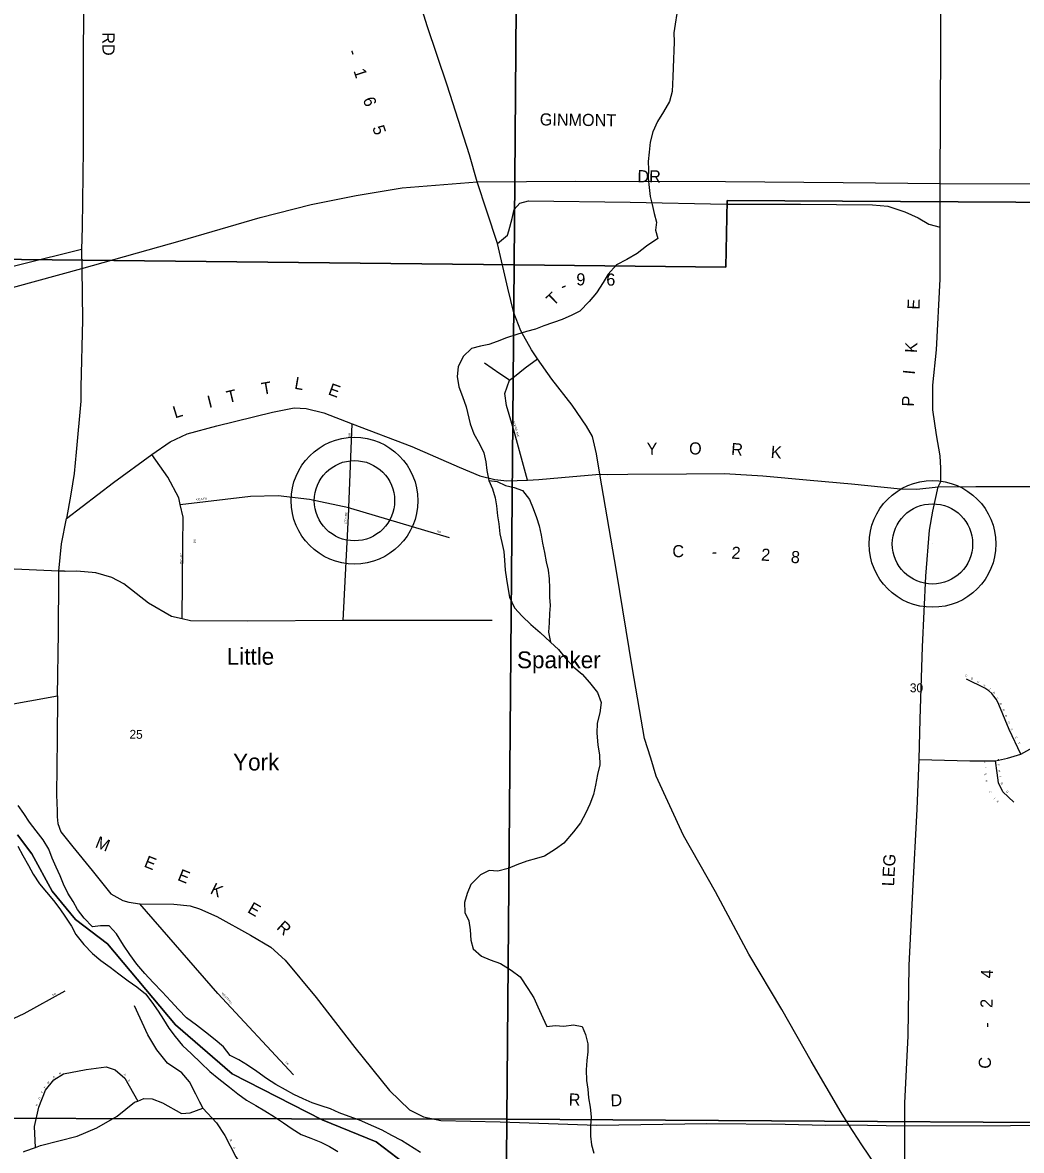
# Model space of a CAD drawing. Extents: x 1312308 to 1684953, y 460642 to 865172.
# Drawn here: x 1472931 to 1479124, y 677722 to 684715 of the extents above; entities that cross this region are included whole.
import ezdxf

# ---------------------------------------------------------------- set-up
doc = ezdxf.new("R2010")
doc.units = 0
for name, color, linetype in [('GM_X_City_Street', 7, 'Continuous'), ('GM_X_City_Street_Text', 7, 'Continuous'), ('GM_X_Corporation', 7, 'Continuous'), ('GM_X_County_Road', 7, 'Continuous'), ('GM_X_County_Road_Text', 7, 'Continuous'), ('GM_X_Interstate_Route', 7, 'Continuous'), ('GM_X_Major_River', 7, 'Continuous'), ('GM_X_Minor_River', 7, 'Continuous'), ('GM_X_Section', 7, 'Continuous'), ('GM_X_Section_Text', 7, 'Continuous'), ('GM_X_Township', 7, 'Continuous'), ('GM_X_Township_Road', 7, 'Continuous'), ('GM_X_Township_Road_Text', 7, 'Continuous'), ('GM_X_Township_Subdivision', 7, 'Continuous'), ('GM_X_Township_Subdivision_Text', 7, 'Continuous'), ('GM_X_Unincorporated', 7, 'Continuous'), ('GM_X_Unincorporated_Location', 7, 'Continuous'), ('GM_X_Unincorporated_Text', 7, 'Continuous')]:
    doc.layers.add(name, color=color, linetype=linetype)

msp = doc.modelspace()

# ---------------------------------------------------------------- linework, layer by layer
at = {"layer": 'GM_X_City_Street'}
for points in [[(1472075.6, 678278.5), (1472225.8, 678375.4), (1472391.3, 678458.8), (1472481.8, 678483.4), (1472581.9, 678483.6), (1472701.8, 678477.6), (1472788.3, 678500.3), (1472941.6, 678571.8), (1473196.1, 678711.8)], [(1474031.1, 678020.8), (1474005.5, 678070.9), (1473966.7, 678147.7), (1473919.7, 678204.6), (1473830.7, 678264.3), (1473764.1, 678345.5), (1473707.6, 678438.7), (1473624.7, 678618.4)], [(1473010.7, 677741), (1473005.5, 677871.3), (1473031.6, 677991.1), (1473073.4, 678096.6), (1473124.5, 678159.9), (1473185.2, 678196.9), (1473325.8, 678224.7), (1473450.1, 678240.6), (1473505.8, 678221.6), (1473564.9, 678170.5), (1473645.1, 678028.9)], [(1472937.1, 677713.2), (1472944.8, 677718), (1473010.7, 677741), (1473043.5, 677752.5), (1473270.6, 677810.8), (1473391.5, 677862.8), (1473518.8, 677934.8), (1473626.4, 678021.2), (1473645.1, 678028.9), (1473682.8, 678044.3), (1473734.8, 678043.4), (1473798.4, 678018.3), (1473917.4, 677952.2), (1473971.4, 677955.3), (1474050, 677984), (1474033.6, 678016), (1474031.1, 678020.8)], [(1474050, 677984), (1474134.5, 677894.4), (1474185.1, 677815.4), (1474252.9, 677682), (1474350.4, 677536), (1474436.4, 677420.4), (1474498.9, 677329.1), (1474556.1, 677280.1)]]:
    msp.add_lwpolyline(points, dxfattribs=at)
at = {"layer": 'GM_X_Corporation'}
msp.add_lwpolyline([(1472900.3, 679679.7), (1472988, 679560.2), (1473115.5, 679329.3), (1473259, 679154.1), (1473458.2, 679002.8), (1473880.5, 678501), (1474231.1, 678198.4), (1474788.9, 677911.7), (1475123.6, 677776.4), (1475426.4, 677545.4)], dxfattribs=at)
at = {"layer": 'GM_X_County_Road'}
for points in [[(1478399.9, 677373.9), (1478400, 677875.8), (1478400, 678016.3), (1478421.9, 678432.9), (1478427.1, 678869.9), (1478449.4, 679330.1), (1478477.8, 679837.9), (1478490.5, 680146.2), (1478496, 680396.4), (1478509.3, 680844.3), (1478531.2, 681282.8), (1478553.2, 681567.8), (1478574.4, 681684.8), (1478607.1, 681835.7), (1478622.8, 681869.9), (1478622.8, 681951.1), (1478618.9, 682028.1), (1478596.9, 682159.6), (1478575, 682313.1), (1478575, 682466.5), (1478596.8, 682685.7), (1478618.8, 683124.1), (1478618.8, 683446.5), (1478618.7, 683716.5), (1478629.8, 685861.9)], [(1478272.8, 677552.9), (1478134.1, 677757.2), (1478052.5, 677880.7), (1478006.5, 677957.9), (1477820.1, 678275.2), (1477637.7, 678596.3), (1477433.3, 678939.1), (1477226.9, 679326), (1477028.6, 679675.4), (1476860, 680043.7), (1476825.6, 680155.2), (1476787, 680276.8), (1476712, 680708.6), (1476612.3, 681313.2), (1476509.8, 681914), (1476489.9, 682041.5), (1476464.2, 682149), (1476427.2, 682211.6), (1476338.9, 682342.6), (1476212.2, 682503.5), (1476124.1, 682630.5), (1476085.6, 682685.2), (1476020.7, 682802.8), (1475976.1, 682915.3), (1475939.6, 683068.4), (1475875.8, 683345.1), (1475809.9, 683545.7), (1475750.5, 683726.7), (1475702.5, 683894.4), (1475562.6, 684326.3), (1475438.9, 684695.2), (1475333.5, 685035.8)], [(1473203.6, 681639.2), (1473203.6, 681639.2), (1473495.5, 681862.8), (1473733.3, 682036.5), (1473845.8, 682114.8), (1473952.6, 682164.6), (1474135, 682215.1), (1474480.8, 682299.9), (1474615.9, 682326.5), (1474688.7, 682321.2), (1474798.8, 682294.1), (1474974.9, 682225.9), (1475343.7, 682086.3), (1475638.4, 681958.2), (1475765.1, 681905.5), (1475859.1, 681882.7), (1475933.1, 681872.8), (1476061.3, 681878.4), (1476132.5, 681881.3), (1476343.2, 681899.8), (1476509.8, 681914), (1476558.2, 681912.6), (1476683.5, 681914), (1477046.6, 681916.9), (1477283, 681919.7), (1477520.8, 681904), (1477814.1, 681878.4), (1478070.4, 681854.2), (1478373.7, 681824.3), (1478474.7, 681822.9), (1478607.1, 681835.7), (1478840.7, 681838.6), (1479485.7, 681838.6)], [(1472631, 680448.7), (1473148.1, 680541.4), (1473155.2, 680933), (1473156.6, 681273.3), (1473156.6, 681313.2), (1473173.7, 681484), (1473203.6, 681639.2)]]:
    msp.add_lwpolyline(points, dxfattribs=at)
at = {"layer": 'GM_X_Interstate_Route'}
msp.add_lwpolyline([(1471884.6, 682800.1), (1472031.1, 682841.8), (1473299, 683189.8), (1473907.8, 683362.1), (1474404.9, 683505.1), (1474720.5, 683586.3), (1474999.1, 683641.5), (1475285.6, 683689.3), (1475750.5, 683726.7), (1476360.7, 683730.4), (1477288.5, 683728.2), (1478017.6, 683723.7), (1478618.7, 683716.5), (1479828.6, 683714.2), (1481156.5, 683706.4), (1481906.2, 683701.5), (1482379.4, 683699.7)], dxfattribs=at)
at = {"layer": 'GM_X_Major_River'}
for points in [[(1475398.6, 677709.6), (1475279.6, 677783.8), (1475220.1, 677814.8), (1475160.5, 677847.9), (1475108.9, 677870.8), (1475019.4, 677910.4), (1474955.7, 677933.5), (1474894, 677956.6), (1474840.3, 677979.6), (1474782.6, 677998.6), (1474726.8, 678017.6), (1474671.1, 678042.6), (1474613.5, 678069.6), (1474561.9, 678098.5), (1474502.4, 678131.6), (1474442.9, 678168.7), (1474383.6, 678211.8), (1474326.1, 678250.9), (1474272.6, 678283.9), (1474219, 678310.8), (1474177.8, 678365.7), (1474124.5, 678408.7), (1474065.2, 678455.8), (1474009.8, 678498.9), (1473948.5, 678544), (1473897.3, 678597), (1473850.1, 678647.9), (1473796.9, 678705), (1473741.8, 678764.1), (1473688.7, 678819.1), (1473639.6, 678878.1), (1473596.5, 678937), (1473557.4, 678995.8), (1473514.5, 679064.8), (1473469.3, 679115.7), (1473415.2, 679114.5), (1473365, 679109.3), (1473313.8, 679162.3), (1473272.7, 679215.2), (1473245.4, 679265.8), (1473212.2, 679316.5), (1473185.1, 679373.1), (1473164, 679425.6), (1473140.8, 679478.2), (1473115.7, 679534.7), (1473094.6, 679589.3), (1473059.5, 679648), (1473016.4, 679702.9), (1472975.2, 679757.7), (1472940, 679810.5), (1472904.8, 679861.2)], [(1472902.7, 679608.5), (1472933.8, 679551.8), (1472968.8, 679489), (1472997.9, 679434.4), (1473037, 679375.6), (1473080.2, 679322.7), (1473123.4, 679271.8), (1473162.6, 679221), (1473197.8, 679168.3), (1473234.9, 679113.5), (1473262.1, 679060.9), (1473311.2, 678999.9), (1473364.3, 678942.8), (1473417.7, 678899.8), (1473475.1, 678858.8), (1473528.4, 678817.8), (1473585.8, 678774.7), (1473639.2, 678735.7), (1473692.6, 678692.7), (1473731.8, 678641.9), (1473772.9, 678585), (1473806.1, 678534.3), (1473837.3, 678479.7), (1473878.5, 678428.8), (1473923.6, 678373.9), (1473978.8, 678320.8), (1474036, 678265.7), (1474093.2, 678212.6), (1474148.5, 678165.6), (1474213.7, 678114.3), (1474265.1, 678073.4), (1474320.6, 678034.3), (1474378.1, 678001.3), (1474433.6, 677968.3), (1474493.1, 677931.2), (1474548.5, 677894.1), (1474602, 677857.2), (1474659.5, 677822.1), (1474719.2, 677799), (1474780.9, 677773.9), (1474834.5, 677747), (1474886, 677716)]]:
    msp.add_lwpolyline(points, dxfattribs=at)
at = {"layer": 'GM_X_Minor_River'}
for points in [[(1476986.5, 684771.6), (1476976.5, 684703.7), (1476968.9, 684651.8), (1476971.2, 684595.5), (1476969.5, 684539.4), (1476965.9, 684489.3), (1476962.6, 684379.1), (1476957.8, 684286.9), (1476941.9, 684225.2), (1476903.8, 684160.2), (1476867.9, 684101.1), (1476837.8, 684037.8), (1476821.9, 683974), (1476816, 683912), (1476810.2, 683854), (1476810.7, 683803.8), (1476809, 683749.7), (1476815.3, 683691.3), (1476821.7, 683637), (1476834.2, 683586.4), (1476846.5, 683529.9), (1476861, 683477.2), (1476855.4, 683427.3), (1476870, 683376.7), (1476798.3, 683328.7), (1476740.7, 683282.3), (1476677.3, 683246.1), (1476614.1, 683211.9), (1476562.2, 683155.3), (1476530.5, 683102.1), (1476488.4, 683039.1), (1476444.7, 682986.3), (1476386.6, 682925.8), (1476335.7, 682901.3), (1476276.6, 682873), (1476163.1, 682834.3), (1476110.2, 682813.8), (1476055.6, 682799.5), (1475994.8, 682781.2), (1475932, 682761.1), (1475873.1, 682736.8), (1475822.3, 682718.3), (1475769.8, 682707.8), (1475715.2, 682693.4), (1475663.5, 682644.8), (1475631.5, 682579.6), (1475625.6, 682519.6), (1475635.8, 682457.1), (1475658, 682396.2), (1475682.1, 682331.3), (1475707, 682226.2)], [(1475707, 682226.2), (1475729.3, 682165.3), (1475763.5, 682102.1), (1475791.9, 682047), (1475802.3, 681990.5), (1475808.7, 681938.2), (1475822.9, 681875.5), (1475845.4, 681824.7), (1475861.7, 681768), (1475870.2, 681717.6), (1475876.4, 681657.2), (1475882.9, 681606.8), (1475891.1, 681544.4), (1475903.5, 681491.8), (1475913.9, 681435.4), (1475918.2, 681381), (1475922.4, 681320.7), (1475930.8, 681264.3), (1475939.2, 681211.9), (1475949.4, 681151.4), (1475981.6, 681086.2), (1476028.2, 681034.6), (1476082.8, 680982.8), (1476139.5, 680932.9), (1476203.9, 680872.8), (1476254.7, 680827.1), (1476297.2, 680773.6), (1476349.7, 680717.8), (1476400.6, 680674.2), (1476445.2, 680622.6), (1476495.5, 680560.9), (1476517.8, 680500), (1476509.8, 680436.1), (1476493.8, 680372.3), (1476491.9, 680310.2), (1476497.8, 680237.8), (1476507.8, 680173.3), (1476510, 680113), (1476496.2, 680053.2), (1476484.1, 679987.4), (1476470.3, 679929.6), (1476448.4, 679868.1), (1476422.7, 679814.7), (1476390.7, 679753.5), (1476346.9, 679696.6), (1476286.6, 679628.2), (1476235.2, 679589.7), (1476167.7, 679547.6), (1476117.1, 679533), (1476058.3, 679514.8), (1475995.4, 679492.6), (1475942.6, 679470.1), (1475877.8, 679454), (1475823.8, 679457.7), (1475770.8, 679431.2), (1475710.7, 679370.8), (1475687, 679315.4), (1475671.2, 679259.7), (1475673.4, 679197.4), (1475697.9, 679146.5), (1475706.2, 679090.1), (1475710.3, 679025.7), (1475724.8, 678973.1), (1475775.6, 678927.4), (1475831, 678903.7), (1475894.6, 678881.7), (1475959.6, 678839.6), (1476016.5, 678797.7), (1476064.5, 678726), (1476100.9, 678668.7), (1476125.3, 678611.8), (1476157.4, 678544.6), (1476181.8, 678491.7), (1476232.2, 678496.2), (1476286.2, 678492.5), (1476346.7, 678500.7), (1476400.6, 678491.1), (1476421.1, 678440.3), (1476435.5, 678383.7), (1476436, 678333.5), (1476430.3, 678279.5), (1476424.5, 678221.5), (1476426.5, 678155.2), (1476435, 678102.8), (1476439.4, 678048.5), (1476449.6, 677990), (1476455.9, 677931.6), (1476452.2, 677875.5), (1476452.2, 677811.3), (1476458.6, 677756.9), (1476473.1, 677706.3)], [(1475822.9, 681875.5), (1475873.5, 681870.3), (1475925.2, 681845.4), (1475979.1, 681832.5), (1476030.8, 681813.6), (1476074, 681758.7), (1476097.1, 681702.1), (1476118.2, 681645.6), (1476133.3, 681595.2), (1476146.4, 681536.8), (1476155.6, 681486.5), (1476166.7, 681430.2), (1476177.7, 681371.8), (1476188.9, 681319.5), (1476196, 681265.2), (1476197.1, 681209), (1476198.2, 681152.8), (1476201.3, 681100.6), (1476198.5, 681050.5), (1476195.5, 680992.4), (1476192.6, 680936.2), (1476203.9, 680872.8)]]:
    msp.add_lwpolyline(points, dxfattribs=at)
at = {"layer": 'GM_X_Section'}
for points in [[(1476029.3, 688970.4), (1481238.5, 688902.7), (1481234.8, 683588.5), (1477299.8, 683612.2), (1477291.8, 683199), (1475979.2, 683213.5), (1476020.5, 688530.7)], [(1470657.4, 688550.3), (1476020.5, 688530.7), (1475979.2, 683213.5), (1470630.9, 683271.1)], [(1475979.2, 683213.5), (1477291.8, 683199), (1477299.8, 683612.2), (1481234.8, 683588.5), (1481183.9, 677884.3), (1475932.5, 677917)], [(1470630.9, 683271.1), (1475979.2, 683213.5), (1475932.5, 677917), (1470589.2, 677924.5)], [(1475932.5, 677917), (1475889.7, 672612.4), (1470584.9, 672641.1), (1470589.2, 677924.5)], [(1475932.5, 677917), (1481183.9, 677884.3), (1481126.8, 672596.1), (1475889.7, 672612.4)]]:
    msp.add_lwpolyline(points, close=True, dxfattribs=at)
at = {"layer": 'GM_X_Township'}
msp.add_lwpolyline([(1475426.4, 677545.4), (1475123.6, 677776.4), (1474788.9, 677911.7), (1474231.1, 678198.4), (1473880.5, 678501), (1473458.2, 679002.8), (1473259, 679154.1), (1473115.5, 679329.3), (1472988, 679560.2), (1472900.3, 679679.7)], dxfattribs=at)
at = {"layer": 'GM_X_Township_Road'}
for points in [[(1473331.8, 688962.1), (1473333.2, 688562), (1473326.1, 688120.6), (1473324.6, 687756.1), (1473321.8, 687094), (1473317.5, 686548.7), (1473310.4, 685989.1), (1473307.9, 684189.8)], [(1473307.9, 684189.8), (1473307.6, 683928.8), (1473301.8, 683446.1), (1473297.6, 683308), (1473299, 683189.8), (1473303.3, 682870.9), (1473293.3, 682455.1), (1473293, 682438.5)], [(1475875.8, 683345.1), (1475937.6, 683395.7), (1475945.7, 683423.1), (1475966, 683500.1), (1475978.2, 683555.9), (1476014.6, 683595.7), (1476068.4, 683608.6), (1476698.2, 683600.9), (1477295.2, 683589.7), (1477754.8, 683589.7), (1478200, 683585), (1478295.7, 683575.4), (1478401.1, 683541.9), (1478482.4, 683503.7), (1478549.5, 683465.4), (1478618.8, 683446.5)], [(1473297.6, 683308), (1472198.2, 683035.2), (1472108.1, 683028.8), (1472024.7, 683070.2), (1471957.5, 683160.8)], [(1473190.9, 681312.6), (1473156.6, 681313.2), (1472834.8, 681327.4), (1472730.9, 681338.8), (1472652.8, 681430.4), (1472618.4, 681525.2), (1472560.8, 681782.7), (1472474, 682084.7), (1472369.3, 682395.1), (1472255.8, 682659.6)], [(1473293, 682438.5), (1473291.9, 682366.8), (1473264.8, 682052.1), (1473250.6, 681919.7), (1473230.6, 681790.1), (1473203.6, 681639.2)], [(1475843, 681008), (1474918.6, 681007.2), (1474326.2, 681003.5), (1473972.1, 681005.4), (1473920.6, 681017.7), (1473854.5, 681033.4), (1473711.8, 681116), (1473559.6, 681234.9), (1473484.1, 681274.7), (1473385.9, 681303.2), (1473267.7, 681314.6), (1473195.3, 681312.5), (1473190.9, 681312.6)], [(1473148.1, 680541.4), (1473146.7, 680273.7), (1473142.4, 679927.7), (1473146.4, 679828.2), (1473146.7, 679789.6), (1473149.5, 679749.8), (1473169.4, 679697.1), (1473243.5, 679604.5), (1473363.1, 679457.9), (1473478.4, 679314.1), (1473552.4, 679272.8), (1473589.5, 679261.4), (1473659.2, 679251.4), (1473868.5, 679248.5), (1473971.1, 679238.6), (1474028, 679220.1), (1474134.8, 679173.1), (1474344.7, 679057.2), (1474471.4, 678983), (1474560.1, 678901.3), (1474752.1, 678669.6), (1474990.9, 678361), (1475206.5, 678094.8), (1475330.4, 677974.5), (1475417.7, 677930.9), (1475523.4, 677909.1), (1475891.4, 677898.9), (1476491.4, 677878.8), (1477173.4, 677890.4), (1477658.4, 677884.6), (1477909.7, 677878.7), (1478052.5, 677880.7), (1478053.8, 677880.6)], [(1478053.8, 677880.6), (1478400, 677875.8), (1479055.8, 677876.8), (1479799, 677886.5), (1480293.9, 677890.3), (1480747.6, 677894.4), (1481333, 677881.6), (1481996.1, 677895.1), (1482433.3, 677893.9), (1482624.6, 677898)]]:
    msp.add_lwpolyline(points, dxfattribs=at)
at = {"layer": 'GM_X_Township_Subdivision'}
for points in [[(1475950.3, 682497.1), (1475890, 682537.2), (1475795.7, 682603.1)], [(1476061.3, 681878.4), (1475980.2, 682173.2), (1475931.7, 682339.8), (1475920.3, 682415.2), (1475950.3, 682497.1), (1475981.2, 682520), (1476047.1, 682573.7), (1476124.1, 682630.5)], [(1474954.3, 681695.8), (1474955, 681707.6), (1474974.9, 682225.9)], [(1473920.6, 681017.7), (1473924.2, 681475.2), (1473927.1, 681647.5), (1473908.9, 681726.5), (1473899.2, 681768.2), (1473831.4, 681895.6), (1473733.3, 682036.5)], [(1473908.9, 681726.5), (1474343.6, 681778.7), (1474515.8, 681781.8), (1474709.5, 681760.5), (1474955, 681707.6), (1474963.6, 681705)], [(1474918.6, 681007.2), (1474954.3, 681695.8)], [(1474963.6, 681705), (1475575.8, 681521.5)], [(1479119.4, 680178.5), (1479047, 680332.5), (1478982.8, 680486), (1478976.3, 680501.2), (1478967.2, 680519.2), (1478953.1, 680538.6), (1478940, 680555), (1478921.1, 680572), (1478895.9, 680587.5), (1478782.3, 680644.8)], [(1478490.5, 680146.2), (1478804.1, 680136.9), (1478962.3, 680136.9), (1479037.6, 680154.4), (1479119.4, 680178.5), (1479246.1, 680248.4), (1479359.6, 680321.4), (1479534, 680430.9), (1479654.4, 680514.4), (1479769.1, 680572.8), (1479844.1, 680593.1), (1479915.1, 680605.2), (1479973.8, 680603.2), (1480059, 680603.2), (1480152.3, 680603.2), (1480320.5, 680605.2), (1480553.3, 680608.8), (1480640.9, 680592.8), (1480736.5, 680534.4)], [(1479075.8, 679880.5), (1479008.9, 679946.4), (1478980.5, 680001.1), (1478972.4, 680064), (1478962.3, 680136.9)], [(1474611.8, 678191), (1474142.3, 678695.9), (1473659.2, 679251.4)]]:
    msp.add_lwpolyline(points, dxfattribs=at)
at = {"layer": 'GM_X_Unincorporated'}
for centre, radius in [((1474989.1, 681750.5), 392.8), ((1474989.1, 681750.5), 249), ((1478572.1, 681482.2), 392.8), ((1478572.1, 681482.2), 249)]:
    msp.add_circle(centre, radius, dxfattribs=at)
at = {"layer": 'GM_X_Unincorporated_Location'}
for p, q in [((1474989.1, 681750.5), (1474989.1, 681750.5)), ((1478572.1, 681482.2), (1478572.1, 681482.2))]:
    msp.add_line(p, q, dxfattribs=at)

# ---------------------------------------------------------------- texts
at = {"layer": 'GM_X_City_Street_Text'}
for s, rotation, p in [('DR', 27.9014, (1473118.9, 678678.6)), ('A', 31.37983, (1473124.5, 678169.1)), ('N', 21.80953, (1473160, 678191)), ('D', 305.15141, (1473557.4, 678192.3)), ('F', 54.52901, (1473071.2, 678106.1)), ('M', 45.92736, (1473090.3, 678133.2)), ('R', 303.87192, (1473582.5, 678156.6)), ('O', 67.21332, (1473039.2, 678036.9)), ('F', 62.39664, (1473055.8, 678076.4)), ('H', 67.20026, (1473022.2, 677996.3)), ('M', 294.74844, (1474214.2, 677789.8)), ('A', 294.76231, (1474236.3, 677741.9))]:
    msp.add_text(s, height=12.5, rotation=rotation, dxfattribs=at).set_placement(p)
at = {"layer": 'GM_X_County_Road_Text'}
for s, rotation, p in [('-', 287.81783, (1474943.7, 684535.2)), ('1', 288.14978, (1474982, 684416.1)), ('6', 288.37299, (1475040, 684239.3)), ('5', 288.43509, (1475098.4, 684063.6)), ('E', 87.60445, (1478491.2, 682933.8)), ('K', 86.64388, (1478475.5, 682664.9)), ('L', 350.24177, (1474613.2, 682444.9)), ('I', 84.49601, (1478462.7, 682530.2)), ('T', 13.44272, (1474205.8, 682355)), ('T', 9.95833, (1474419.3, 682406.2)), ('E', 340.04289, (1474820.7, 682410.5)), ('I', 14.11576, (1474087.2, 682325.2)), ('P', 88.24644, (1478456.9, 682333.1)), ('L', 17.13928, (1473876.8, 682260.2)), ('Y', 0.48814, (1476800.5, 682035.6)), ('O', 359.14757, (1477062.7, 682037.8)), ('R', 355.94914, (1477322.2, 682034.1)), ('K', 355.56609, (1477567.5, 682016.7)), ('C', 359.30916, (1476959.1, 681400.7)), ('2', 356.34966, (1477324.5, 681391.7)), ('2', 355.61407, (1477507.9, 681380)), ('-', 357.12629, (1477202.5, 681397.8)), ('8', 355.41571, (1477691.9, 681365.9)), ('LEG', 87.03741, (1478333.8, 679359)), ('4', 87.45958, (1478946.1, 678787.8)), ('2', 89.29446, (1478943.9, 678605.6)), ('-', 89.25916, (1478942.3, 678482.2)), ('C', 87.82154, (1478932.7, 678227.8))]:
    msp.add_text(s, height=75, rotation=rotation, dxfattribs=at).set_placement(p)
at = {"layer": 'GM_X_Section_Text'}
for s, p in [('30', (1478431.9, 680562.6)), ('25', (1473594.1, 680274.4))]:
    msp.add_text(s, height=55.25, rotation=0.00001, dxfattribs=at).set_placement(p)
at = {"layer": 'GM_X_Township_Road_Text'}
for s, rotation, p in [('RD', 270, (1473426.8, 684654.3)), ('GINMONT', 359.27531, (1476137.3, 684077.1)), ('DR', 359.01276, (1476742.5, 683725.1)), ('9', 359.4588, (1476364, 683085.4)), ('6', 359.64758, (1476549.9, 683083.7)), ('-', 23.02301, (1476282.4, 683043.5)), ('T', 44.3333, (1476222.6, 682953.8)), ('M', 338.26057, (1473376.8, 679603.7)), ('E', 338.25112, (1473679.2, 679483.1)), ('E', 337.88584, (1473887.2, 679400.1)), ('K', 333.18734, (1474089.2, 679318.3)), ('E', 329.83519, (1474320.7, 679201.5)), ('R', 317.60896, (1474501.1, 679098.7)), ('R', 358.71188, (1476316.5, 678001.2)), ('D', 1.20815, (1476576.9, 677995.6))]:
    msp.add_text(s, height=75, rotation=rotation, dxfattribs=at).set_placement(p)
at = {"layer": 'GM_X_Township_Subdivision_Text'}
for s, rotation, p in [('ALVIRA AVE', 286.5063, (1475970.5, 682240.8)), ('DR', 90, (1474966.3, 682146.3)), ('KEPLER', 6.58274, (1474006.7, 681750.2)), ('STONER', 86.87685, (1474939.9, 681605.4)), ('RD', 341.56141, (1475497.7, 681556.2)), ('DR', 90, (1474004.1, 681486.3)), ('HANLEY', 90, (1473919.3, 681358.7)), ('C', 332.24033, (1478772.7, 680663.1)), ('O', 332.25141, (1478807.8, 680644.7)), ('U', 332.24248, (1478846.7, 680624.2)), ('N', 326.89185, (1478884.6, 680604.3)), ('T', 319.00167, (1478920, 680581.4)), ('R', 306.10238, (1478944.6, 680560.5)), ('Y', 299.43039, (1478967.1, 680529.8)), ('B', 293.95756, (1478988.1, 680492.6)), ('R', 292.90199, (1479004.1, 680456.6)), ('O', 292.87714, (1479019.5, 680420.1)), ('O', 293.5488, (1479036.9, 680379)), ('K', 297.12943, (1479055.9, 680335.6)), ('C', 297.90383, (1479082.5, 680284.1)), ('T', 297.89643, (1479101, 680249.1)), ('G', 273.28047, (1478890, 680140.1)), ('S', 277.369, (1478971.5, 680149.4)), ('L', 274.19344, (1478892.6, 680095.3)), ('E', 276.40926, (1478895.3, 680058.1)), ('P', 277.41075, (1478976, 680114.4)), ('R', 277.37802, (1478980.5, 680079.5)), ('N', 281.45654, (1478900, 680018.3)), ('I', 277.41555, (1478985.6, 680040.2)), ('N', 297.72861, (1478994.2, 680000.1)), ('C', 300.31412, (1478922.8, 679946.2)), ('G', 318.46077, (1479026.9, 679945.6)), ('I', 314.22057, (1478950.8, 679901.5)), ('R', 317.20475, (1478968.1, 679883.8)), ('WESTFALL', 312.79652, (1474164.2, 678694.3)), ('LN', 312.88011, (1474560.2, 678267.5))]:
    msp.add_text(s, height=12.5, rotation=rotation, dxfattribs=at).set_placement(p)
at = {"layer": 'GM_X_Unincorporated_Text'}
for s, p in [('Little', (1474196.9, 680733.7)), ('Spanker', (1475996.5, 680711.7)), ('York', (1474236.5, 680078.1))]:
    msp.add_text(s, height=104.25, rotation=0.00001, dxfattribs=at).set_placement(p)

doc.saveas('drawing.dxf')
